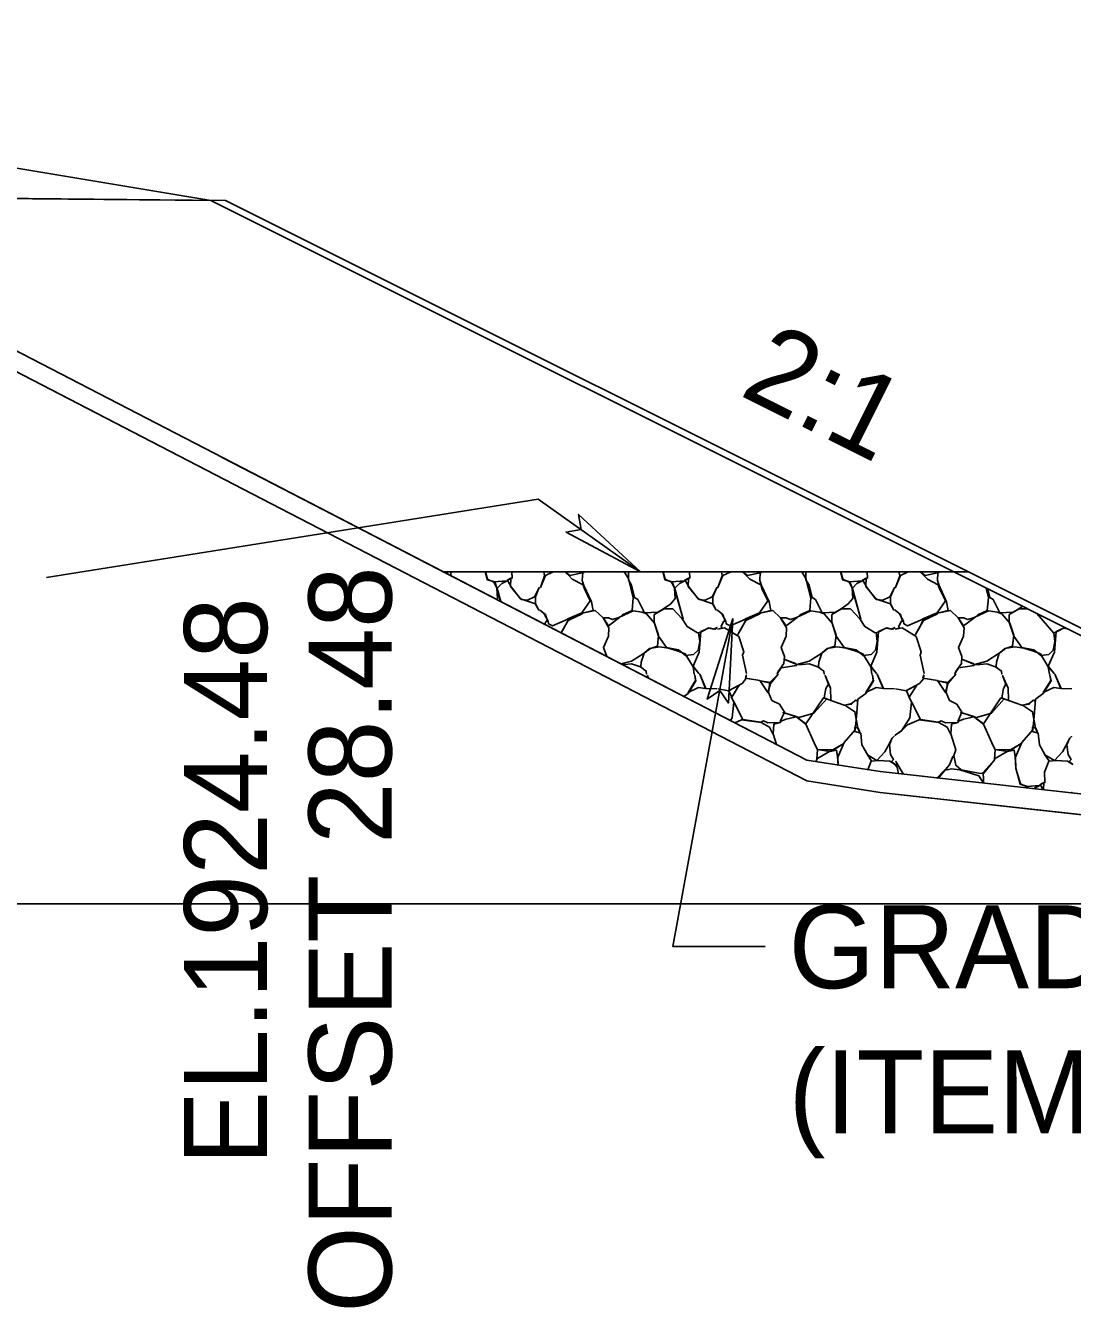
# Model space of a CAD drawing. Extents: x 1574 to 14903, y 7971 to 16537.
# Drawn here: x 4826.07 to 4838.68, y 9495.14 to 9510.58 of the extents above; entities that cross this region are included whole.
import ezdxf

# ---------------------------------------------------------------- set-up
doc = ezdxf.new("R2010")
doc.units = 0
for name, color, linetype in [('DESIGN - EARTHWORK - Shapes', 7, 'Continuous'), ('DESIGN - SCRATCH - User 1', 7, 'Continuous'), ('DESIGN - SHEET - Light Grid', 7, 'Continuous'), ('DESIGN - TRANSPORTATION - Proposed Layout Patterning', 7, 'Continuous'), ('DESIGN - TYPICAL - Finished Grade and Subgrade', 7, 'Continuous'), ('DESIGN - TYPICAL - Finished Grade Slopes Text', 7, 'Continuous'), ('DESIGN - TYPICAL - Slope Tie Text', 7, 'Continuous'), ('DESIGN - TYPICAL - Subgrade Tie Text', 7, 'Continuous'), ('SURVEY - GROUND - Bottom of Topsoil Layer', 7, 'Continuous'), ('SURVEY - GROUND - Top of Ground', 7, 'Continuous')]:
    doc.layers.add(name, color=color, linetype=linetype)

msp = doc.modelspace()

# ---------------------------------------------------------------- linework, layer by layer
at = {"layer": 'DESIGN - EARTHWORK - Shapes'}
for points in [[(4821.029, 9508.551), (4823.604, 9507.63), (4828.802, 9504.942), (4835.482, 9501.482), (4836.367, 9501.344), (4841.481, 9500.776), (4843.349, 9500.792), (4843.349, 9501.042), (4841.481, 9501.026), (4836.367, 9501.594), (4835.482, 9501.732), (4831.104, 9504), (4828.802, 9505.192), (4823.604, 9507.88), (4821.749, 9508.543)], [(4828.802, 9505.192), (4831.104, 9504), (4837.432, 9504), (4828.48, 9508.476), (4821.749, 9508.543), (4823.604, 9507.88)], [(4837.432, 9504), (4843.349, 9501.042), (4841.481, 9501.026), (4836.367, 9501.594), (4835.482, 9501.732), (4831.104, 9504)]]:
    msp.add_lwpolyline(points, close=True, dxfattribs=at)
at = {"layer": 'DESIGN - SCRATCH - User 1'}
msp.add_lwpolyline([(4837.432, 9504), (4831.104, 9504), (4828.44, 9505.38)], dxfattribs=at)
msp.add_lwpolyline([(4843.349, 9501.042), (4837.432, 9504), (4831.104, 9504), (4835.482, 9501.732), (4836.367, 9501.594), (4841.481, 9501.026)], close=True, dxfattribs=at)
at = {"layer": 'DESIGN - SHEET - Light Grid'}
msp.add_line((4800, 9500), (5100, 9500), dxfattribs=at)
at = {"layer": 'DESIGN - TRANSPORTATION - Proposed Layout Patterning'}
for p, q in [((4831.104, 9504), (4837.253, 9504)), ((4831.142, 9504), (4831.161, 9503.97))]:
    msp.add_line(p, q, dxfattribs=at)
for points in [[(4831.193, 9503.954), (4831.193, 9503.991), (4831.192, 9504)], [(4831.609, 9504), (4831.633, 9503.906), (4831.723, 9503.881), (4831.748, 9503.806), (4831.758, 9503.681), (4831.746, 9503.667)], [(4831.612, 9504), (4831.638, 9503.911), (4831.713, 9503.876), (4831.753, 9503.801), (4831.796, 9503.642)], [(4831.793, 9503.643), (4831.748, 9503.801), (4831.808, 9503.861), (4831.873, 9503.891), (4831.708, 9503.881), (4831.883, 9503.891), (4831.923, 9503.821), (4832.033, 9503.676), (4832.213, 9503.616), (4832.253, 9503.541), (4832.213, 9503.611), (4832.213, 9503.701), (4832.258, 9503.811), (4832.203, 9503.701), (4832.118, 9503.661), (4832.043, 9503.666), (4831.913, 9503.826), (4831.918, 9503.926), (4831.873, 9503.901), (4831.933, 9503.926), (4831.93, 9504)], [(4832.431, 9504), (4832.418, 9503.996), (4832.333, 9503.956), (4832.273, 9503.811), (4832.323, 9503.951), (4832.314, 9504)], [(4832.524, 9503.265), (4832.568, 9503.341), (4832.603, 9503.416), (4832.603, 9503.436), (4832.773, 9503.506), (4832.873, 9503.651), (4832.803, 9503.796), (4832.788, 9503.846), (4832.658, 9503.911), (4832.618, 9503.951), (4832.573, 9503.996), (4832.547, 9504)], [(4832.57, 9504), (4832.628, 9503.956), (4832.798, 9503.991), (4832.805, 9504)], [(4832.791, 9504), (4832.783, 9503.991), (4832.778, 9503.896), (4832.798, 9503.836), (4832.888, 9503.641), (4832.908, 9503.536), (4832.778, 9503.501), (4832.933, 9503.536), (4833.028, 9503.446), (4833.098, 9503.326), (4833.093, 9503.226), (4833.033, 9503.091), (4833.073, 9502.981), (4833.073, 9502.98)], [(4833.282, 9504), (4833.333, 9503.921), (4833.393, 9503.686), (4833.378, 9503.536), (4833.263, 9503.481), (4833.228, 9503.451), (4833.093, 9503.351), (4833.028, 9503.446), (4833.093, 9503.446), (4833.143, 9503.426), (4833.218, 9503.451), (4833.393, 9503.531), (4833.498, 9503.516), (4833.553, 9503.496), (4833.648, 9503.381), (4833.698, 9503.236), (4833.683, 9503.106), (4833.598, 9503.076), (4833.528, 9503.026), (4833.588, 9503.076), (4833.708, 9503.096), (4833.818, 9503.081), (4833.933, 9503.046), (4834.018, 9503.011), (4834.113, 9502.856), (4834.128, 9502.766), (4834.113, 9502.861), (4834.183, 9502.776), (4834.113, 9502.866), (4834.188, 9503.031), (4834.208, 9503.281), (4834.298, 9503.321), (4834.363, 9503.311), (4834.403, 9503.331), (4834.378, 9503.311), (4834.303, 9503.326), (4834.218, 9503.281), (4834.178, 9503.266), (4834.193, 9503.161), (4834.173, 9503.056), (4834.118, 9503.006), (4834.023, 9502.991), (4833.938, 9503.061), (4833.793, 9503.091), (4833.698, 9503.226), (4833.643, 9503.396), (4833.643, 9503.486), (4833.763, 9503.556), (4833.868, 9503.556), (4833.983, 9503.436), (4834.043, 9503.341), (4834.168, 9503.266)], [(4833.749, 9504), (4833.773, 9503.906), (4833.863, 9503.881), (4833.888, 9503.806), (4833.898, 9503.681), (4833.843, 9503.616), (4833.758, 9503.556), (4833.688, 9503.516), (4833.528, 9503.506), (4833.448, 9503.666), (4833.408, 9503.691), (4833.373, 9503.841), (4833.333, 9503.906), (4833.333, 9503.991), (4833.332, 9504)], [(4833.752, 9504), (4833.778, 9503.911), (4833.853, 9503.876), (4833.893, 9503.801), (4833.993, 9503.431), (4833.888, 9503.801), (4833.948, 9503.861), (4834.013, 9503.891), (4833.848, 9503.881), (4834.023, 9503.891), (4834.063, 9503.821), (4834.173, 9503.676), (4834.353, 9503.616), (4834.393, 9503.541), (4834.353, 9503.611), (4834.353, 9503.701), (4834.398, 9503.811), (4834.343, 9503.701), (4834.258, 9503.661), (4834.183, 9503.666), (4834.053, 9503.826), (4834.058, 9503.926), (4834.013, 9503.901), (4834.073, 9503.926), (4834.07, 9504)], [(4834.758, 9502.776), (4834.708, 9502.996), (4834.723, 9503.036), (4834.663, 9503.221), (4834.493, 9503.326), (4834.413, 9503.311), (4834.458, 9503.321), (4834.453, 9503.346), (4834.483, 9503.406), (4834.498, 9503.406), (4834.473, 9503.486), (4834.408, 9503.541), (4834.463, 9503.486), (4834.508, 9503.406), (4834.513, 9503.376), (4834.558, 9503.351), (4834.743, 9503.431), (4834.918, 9503.496), (4834.748, 9503.416), (4834.708, 9503.346), (4834.653, 9503.246), (4834.708, 9503.341), (4834.743, 9503.416), (4834.743, 9503.436), (4834.913, 9503.506), (4835.013, 9503.651), (4834.943, 9503.796), (4834.928, 9503.846), (4834.798, 9503.911), (4834.758, 9503.951), (4834.713, 9503.996), (4834.687, 9504)], [(4834.571, 9504), (4834.558, 9503.996), (4834.473, 9503.956), (4834.413, 9503.811), (4834.463, 9503.951), (4834.454, 9504)], [(4834.71, 9504), (4834.768, 9503.956), (4834.938, 9503.991), (4834.945, 9504)], [(4834.931, 9504), (4834.923, 9503.991), (4834.918, 9503.896), (4834.938, 9503.836), (4835.028, 9503.641), (4835.048, 9503.536), (4834.918, 9503.501), (4835.073, 9503.536), (4835.168, 9503.446), (4835.238, 9503.326), (4835.233, 9503.226), (4835.173, 9503.091), (4835.213, 9502.981), (4835.208, 9502.896), (4835.138, 9502.801), (4835.128, 9502.771), (4835.173, 9502.846), (4835.358, 9502.871), (4835.348, 9502.896), (4835.218, 9502.946), (4835.363, 9502.886), (4835.428, 9502.886), (4835.513, 9502.891), (4835.618, 9502.856), (4835.688, 9502.806), (4835.693, 9502.771), (4835.688, 9502.801), (4835.623, 9502.861), (4835.628, 9502.911), (4835.663, 9503.021), (4835.513, 9502.926), (4835.363, 9502.886)], [(4835.422, 9504), (4835.473, 9503.921), (4835.533, 9503.686), (4835.518, 9503.536), (4835.403, 9503.481), (4835.368, 9503.451), (4835.233, 9503.351), (4835.168, 9503.446), (4835.233, 9503.446), (4835.283, 9503.426), (4835.358, 9503.451), (4835.533, 9503.531), (4835.638, 9503.516), (4835.693, 9503.496), (4835.788, 9503.381), (4835.838, 9503.236), (4835.823, 9503.106), (4835.738, 9503.076), (4835.668, 9503.026), (4835.728, 9503.076), (4835.848, 9503.096), (4835.958, 9503.081), (4836.073, 9503.046), (4836.158, 9503.011), (4836.253, 9502.856), (4836.268, 9502.766), (4836.253, 9502.861), (4836.323, 9502.776), (4836.253, 9502.866), (4836.328, 9503.031), (4836.348, 9503.281), (4836.438, 9503.321), (4836.503, 9503.311), (4836.543, 9503.331), (4836.518, 9503.311), (4836.443, 9503.326), (4836.358, 9503.281), (4836.318, 9503.266), (4836.333, 9503.161), (4836.313, 9503.056), (4836.258, 9503.006), (4836.163, 9502.991), (4836.078, 9503.061), (4835.933, 9503.091), (4835.838, 9503.226), (4835.783, 9503.396), (4835.783, 9503.486), (4835.903, 9503.556), (4836.008, 9503.556), (4836.123, 9503.436), (4836.183, 9503.341), (4836.308, 9503.266)], [(4835.889, 9504), (4835.913, 9503.906), (4836.003, 9503.881), (4836.028, 9503.806), (4836.038, 9503.681), (4835.983, 9503.616), (4835.898, 9503.556), (4835.828, 9503.516), (4835.668, 9503.506), (4835.588, 9503.666), (4835.548, 9503.691), (4835.513, 9503.841), (4835.473, 9503.906), (4835.473, 9503.991), (4835.472, 9504)], [(4835.892, 9504), (4835.918, 9503.911), (4835.993, 9503.876), (4836.033, 9503.801), (4836.133, 9503.431), (4836.028, 9503.801), (4836.088, 9503.861), (4836.153, 9503.891), (4835.988, 9503.881), (4836.163, 9503.891), (4836.203, 9503.821), (4836.313, 9503.676), (4836.493, 9503.616), (4836.533, 9503.541), (4836.493, 9503.611), (4836.493, 9503.701), (4836.538, 9503.811), (4836.483, 9503.701), (4836.398, 9503.661), (4836.323, 9503.666), (4836.193, 9503.826), (4836.198, 9503.926), (4836.153, 9503.901), (4836.213, 9503.926), (4836.21, 9504)], [(4836.898, 9502.776), (4836.848, 9502.996), (4836.863, 9503.036), (4836.803, 9503.221), (4836.633, 9503.326), (4836.553, 9503.311), (4836.598, 9503.321), (4836.593, 9503.346), (4836.623, 9503.406), (4836.638, 9503.406), (4836.613, 9503.486), (4836.548, 9503.541), (4836.603, 9503.486), (4836.648, 9503.406), (4836.653, 9503.376), (4836.698, 9503.351), (4836.883, 9503.431), (4837.058, 9503.496), (4836.888, 9503.416), (4836.848, 9503.346), (4836.793, 9503.246), (4836.848, 9503.341), (4836.883, 9503.416), (4836.883, 9503.436), (4837.053, 9503.506), (4837.153, 9503.651), (4837.083, 9503.796), (4837.068, 9503.846), (4836.938, 9503.911), (4836.898, 9503.951), (4836.853, 9503.996), (4836.827, 9504)], [(4836.711, 9504), (4836.698, 9503.996), (4836.613, 9503.956), (4836.553, 9503.811), (4836.603, 9503.951), (4836.594, 9504)], [(4836.85, 9504), (4836.908, 9503.956), (4837.078, 9503.991), (4837.085, 9504)], [(4837.071, 9504), (4837.063, 9503.991), (4837.058, 9503.896), (4837.078, 9503.836), (4837.168, 9503.641), (4837.188, 9503.536), (4837.058, 9503.501), (4837.213, 9503.536), (4837.308, 9503.446), (4837.378, 9503.326), (4837.373, 9503.226), (4837.313, 9503.091), (4837.353, 9502.981), (4837.348, 9502.896), (4837.278, 9502.801), (4837.268, 9502.771), (4837.313, 9502.846), (4837.498, 9502.871), (4837.488, 9502.896), (4837.358, 9502.946), (4837.503, 9502.886), (4837.568, 9502.886), (4837.653, 9502.891), (4837.758, 9502.856), (4837.828, 9502.806), (4837.833, 9502.771), (4837.828, 9502.801), (4837.763, 9502.861), (4837.768, 9502.911), (4837.803, 9503.021), (4837.653, 9502.926), (4837.503, 9502.886)], [(4837.643, 9503.805), (4837.673, 9503.686), (4837.658, 9503.536), (4837.543, 9503.481), (4837.508, 9503.451), (4837.373, 9503.351), (4837.308, 9503.446), (4837.373, 9503.446), (4837.423, 9503.426), (4837.498, 9503.451), (4837.673, 9503.531), (4837.778, 9503.516), (4837.833, 9503.496), (4837.928, 9503.381), (4837.978, 9503.236), (4837.963, 9503.106), (4837.878, 9503.076), (4837.808, 9503.026), (4837.868, 9503.076), (4837.988, 9503.096), (4838.098, 9503.081), (4838.213, 9503.046), (4838.298, 9503.011), (4838.393, 9502.856), (4838.408, 9502.766), (4838.393, 9502.861), (4838.463, 9502.776), (4838.393, 9502.866), (4838.468, 9503.031), (4838.488, 9503.281), (4838.578, 9503.321), (4838.625, 9503.314)], [(4838.081, 9503.586), (4838.038, 9503.556), (4837.968, 9503.516), (4837.808, 9503.506), (4837.728, 9503.666), (4837.688, 9503.691), (4837.664, 9503.794)], [(4832.324, 9503.368), (4832.343, 9503.406), (4832.358, 9503.406), (4832.333, 9503.486), (4832.268, 9503.541), (4832.323, 9503.486), (4832.368, 9503.406), (4832.373, 9503.376), (4832.418, 9503.351), (4832.603, 9503.431), (4832.778, 9503.496), (4832.608, 9503.416), (4832.568, 9503.346), (4832.523, 9503.265)], [(4838.612, 9503.32), (4838.583, 9503.326), (4838.498, 9503.281), (4838.458, 9503.266), (4838.473, 9503.161), (4838.453, 9503.056), (4838.398, 9503.006), (4838.303, 9502.991), (4838.218, 9503.061), (4838.073, 9503.091), (4837.978, 9503.226), (4837.923, 9503.396), (4837.923, 9503.486), (4838.043, 9503.556), (4838.141, 9503.556)], [(4838.255, 9503.499), (4838.458, 9503.263), (4838.254, 9503.5)], [(4833.254, 9502.886), (4833.288, 9502.886), (4833.373, 9502.891), (4833.478, 9502.856), (4833.548, 9502.806), (4833.553, 9502.771), (4833.548, 9502.801), (4833.483, 9502.861), (4833.488, 9502.911), (4833.523, 9503.021), (4833.373, 9502.926), (4833.244, 9502.892)], [(4833.575, 9502.72), (4833.563, 9502.751), (4833.577, 9502.719)], [(4834.398, 9502.591), (4834.268, 9502.596), (4834.193, 9502.766), (4834.263, 9502.596), (4834.178, 9502.606), (4834.053, 9502.546), (4834.143, 9502.691), (4834.133, 9502.756), (4834.148, 9502.686), (4834.053, 9502.536), (4834.002, 9502.499)], [(4834.413, 9502.591), (4834.543, 9502.566), (4834.578, 9502.491), (4834.668, 9502.636), (4834.538, 9502.566), (4834.703, 9502.656), (4834.748, 9502.711), (4834.753, 9502.756), (4834.743, 9502.721), (4834.918, 9502.691), (4835.013, 9502.546), (4835.048, 9502.666), (4834.918, 9502.686), (4835.048, 9502.661), (4835.138, 9502.766), (4835.038, 9502.666), (4835.023, 9502.546), (4835.063, 9502.451), (4835.153, 9502.406), (4835.213, 9502.311), (4835.163, 9502.196), (4835.233, 9502.226), (4835.338, 9502.251), (4835.343, 9502.261), (4835.198, 9502.306), (4835.388, 9502.246), (4835.568, 9502.296), (4835.723, 9502.471), (4835.683, 9502.481), (4835.473, 9502.171), (4835.353, 9502.256), (4835.473, 9502.166), (4835.573, 9501.941), (4835.613, 9501.856), (4835.603, 9501.746), (4835.758, 9501.836), (4835.813, 9501.861), (4835.928, 9501.931), (4835.798, 9501.856), (4835.613, 9501.861), (4835.763, 9501.836), (4835.843, 9501.851), (4835.853, 9501.776), (4835.86, 9501.673)], [(4836.22, 9501.617), (4836.258, 9501.721), (4836.348, 9501.726), (4836.483, 9501.721), (4836.548, 9501.681), (4836.503, 9501.716), (4836.528, 9501.741), (4836.493, 9501.801), (4836.478, 9501.916), (4836.508, 9501.991), (4836.533, 9502.016), (4836.513, 9501.996), (4836.463, 9501.906), (4836.423, 9501.831), (4836.328, 9501.726), (4836.213, 9501.796), (4836.258, 9501.726), (4836.213, 9501.801), (4836.148, 9501.916), (4836.133, 9502.056), (4836.063, 9502.076), (4836.063, 9502.131), (4836.103, 9502.116), (4836.128, 9502.056), (4836.098, 9502.116), (4836.063, 9502.316), (4835.943, 9502.396), (4836.023, 9502.416), (4836.073, 9502.456), (4836.098, 9502.451), (4836.063, 9502.451), (4836.023, 9502.406), (4835.933, 9502.396), (4835.728, 9502.466), (4835.693, 9502.481), (4835.713, 9502.596), (4835.743, 9502.646), (4835.703, 9502.751), (4835.768, 9502.601), (4835.773, 9502.456)], [(4836.538, 9502.591), (4836.408, 9502.596), (4836.333, 9502.766), (4836.403, 9502.596), (4836.318, 9502.606), (4836.193, 9502.546), (4836.283, 9502.691), (4836.273, 9502.756), (4836.288, 9502.686), (4836.193, 9502.536), (4836.098, 9502.466), (4836.083, 9502.256), (4836.068, 9502.096), (4835.933, 9501.946), (4835.858, 9501.766), (4835.862, 9501.673)], [(4836.553, 9502.591), (4836.683, 9502.566), (4836.718, 9502.491), (4836.808, 9502.636), (4836.678, 9502.566), (4836.843, 9502.656), (4836.888, 9502.711), (4836.893, 9502.756), (4836.883, 9502.721), (4837.058, 9502.691), (4837.153, 9502.546), (4837.188, 9502.666), (4837.058, 9502.686), (4837.188, 9502.661), (4837.278, 9502.766), (4837.178, 9502.666), (4837.163, 9502.546), (4837.203, 9502.451), (4837.293, 9502.406), (4837.353, 9502.311), (4837.303, 9502.196), (4837.373, 9502.226), (4837.478, 9502.251), (4837.483, 9502.261), (4837.338, 9502.306), (4837.528, 9502.246), (4837.708, 9502.296), (4837.863, 9502.471), (4837.823, 9502.481), (4837.613, 9502.171), (4837.493, 9502.256), (4837.613, 9502.166), (4837.713, 9501.941), (4837.753, 9501.856), (4837.743, 9501.746), (4837.898, 9501.836), (4837.953, 9501.861), (4838.068, 9501.931), (4837.938, 9501.856), (4837.753, 9501.861), (4837.903, 9501.836), (4837.983, 9501.851), (4837.993, 9501.776), (4838.003, 9501.636), (4838.053, 9501.441), (4838.143, 9501.416), (4838.15, 9501.396)], [(4838.334, 9501.376), (4838.338, 9501.461), (4838.293, 9501.436), (4838.353, 9501.461), (4838.348, 9501.586), (4838.398, 9501.721), (4838.488, 9501.726), (4838.623, 9501.721), (4838.688, 9501.681), (4838.643, 9501.716), (4838.668, 9501.741), (4838.633, 9501.801), (4838.618, 9501.916), (4838.648, 9501.991), (4838.673, 9502.016), (4838.653, 9501.996), (4838.603, 9501.906), (4838.563, 9501.831), (4838.468, 9501.726), (4838.353, 9501.796), (4838.398, 9501.726), (4838.353, 9501.801), (4838.288, 9501.916), (4838.273, 9502.056), (4838.203, 9502.076), (4838.203, 9502.131), (4838.243, 9502.116), (4838.268, 9502.056), (4838.238, 9502.116), (4838.203, 9502.316), (4838.083, 9502.396), (4838.163, 9502.416), (4838.213, 9502.456), (4838.238, 9502.451), (4838.203, 9502.451), (4838.163, 9502.406), (4838.073, 9502.396), (4837.868, 9502.466), (4837.833, 9502.481), (4837.853, 9502.596), (4837.883, 9502.646), (4837.843, 9502.751), (4837.908, 9502.601), (4837.913, 9502.456)], [(4838.678, 9502.591), (4838.548, 9502.596), (4838.473, 9502.766), (4838.543, 9502.596), (4838.458, 9502.606), (4838.333, 9502.546), (4838.423, 9502.691), (4838.413, 9502.756), (4838.428, 9502.686), (4838.333, 9502.536), (4838.238, 9502.466), (4838.223, 9502.256), (4838.208, 9502.096), (4838.073, 9501.946), (4837.998, 9501.766), (4838.003, 9501.631), (4838.058, 9501.446), (4838.133, 9501.411), (4838.141, 9501.397)], [(4835.118, 9501.921), (4835.078, 9502.051), (4835.088, 9502.166), (4835.168, 9502.186), (4835.013, 9502.181), (4834.963, 9502.206), (4834.928, 9502.191), (4834.713, 9502.221), (4834.603, 9502.436), (4834.573, 9502.496), (4834.603, 9502.431), (4834.583, 9502.241), (4834.562, 9502.209)], [(4837.613, 9501.456), (4837.613, 9501.526), (4837.603, 9501.581), (4837.748, 9501.741), (4837.618, 9501.576), (4837.573, 9501.571), (4837.388, 9501.606), (4837.343, 9501.616), (4837.278, 9501.671), (4837.253, 9501.786), (4837.278, 9501.856), (4837.218, 9502.051), (4837.228, 9502.166), (4837.308, 9502.186), (4837.153, 9502.181), (4837.103, 9502.206), (4837.068, 9502.191), (4836.853, 9502.221), (4836.743, 9502.436), (4836.713, 9502.496), (4836.743, 9502.431), (4836.723, 9502.241), (4836.623, 9502.086), (4836.548, 9502.031), (4836.628, 9502.091), (4836.698, 9502.156), (4836.838, 9502.216), (4837.073, 9502.186), (4837.173, 9502.131), (4837.213, 9502.051)], [(4834.616, 9502.181), (4834.698, 9502.216), (4834.933, 9502.186), (4835.033, 9502.131), (4835.073, 9502.051)], [(4835.585, 9501.716), (4835.608, 9501.741), (4835.588, 9501.716)], [(4837.043, 9501.519), (4837.078, 9501.526), (4837.203, 9501.676), (4837.243, 9501.776), (4837.203, 9501.676), (4837.123, 9501.591), (4837.063, 9501.526), (4837.063, 9501.517)], [(4836.588, 9501.569), (4836.573, 9501.646), (4836.548, 9501.676), (4836.578, 9501.676), (4836.558, 9501.716), (4836.643, 9501.566), (4836.651, 9501.562)], [(4837.138, 9501.606), (4837.228, 9501.626), (4837.328, 9501.616), (4837.558, 9501.541), (4837.613, 9501.456), (4837.613, 9501.456)], [(4838.22, 9501.388), (4838.228, 9501.396), (4838.293, 9501.426), (4838.128, 9501.416), (4838.303, 9501.426), (4838.332, 9501.376)], [(4838.675, 9501.338), (4838.678, 9501.346), (4838.674, 9501.338)]]:
    msp.add_lwpolyline(points, dxfattribs=at)
at = {"layer": 'DESIGN - TYPICAL - Finished Grade and Subgrade'}
for p, q in [((4822.531, 9509.437), (4828.304, 9508.474)), ((4811.767, 9508.64), (4828.304, 9508.474)), ((4828.304, 9508.474), (4837.253, 9504)), ((4831.104, 9504), (4837.253, 9504)), ((4837.253, 9504), (4843.173, 9501.04))]:
    msp.add_line(p, q, dxfattribs=at)
at = {"layer": 'DESIGN - TYPICAL - Slope Tie Text'}
for points in [[(4826.321, 9503.931), (4832.246, 9504.878), (4833.48, 9504)], [(4833.48, 9504), (4832.582, 9504.48), (4832.763, 9504.51), (4832.733, 9504.692), (4833.48, 9504)], [(4834.982, 9499.485), (4833.871, 9499.485), (4834.591, 9503.437)], [(4834.591, 9503.437), (4834.538, 9502.42), (4834.434, 9502.572), (4834.282, 9502.467), (4834.591, 9503.437)]]:
    msp.add_lwpolyline(points, dxfattribs=at)
for points in [[(4833.48, 9504), (4832.582, 9504.48), (4832.763, 9504.51), (4832.733, 9504.692)], [(4834.591, 9503.437), (4834.538, 9502.42), (4834.434, 9502.572), (4834.282, 9502.467)]]:
    msp.add_lwpolyline(points, close=True, dxfattribs=at)
at = {"layer": 'SURVEY - GROUND - Bottom of Topsoil Layer'}
for p, q in [((4823.604, 9507.63), (4828.802, 9504.942)), ((4828.802, 9504.942), (4835.482, 9501.482)), ((4835.482, 9501.482), (4836.367, 9501.344)), ((4836.367, 9501.344), (4841.481, 9500.776))]:
    msp.add_line(p, q, dxfattribs=at)
at = {"layer": 'SURVEY - GROUND - Top of Ground'}
msp.add_lwpolyline([(4758.774, 9508.617), (4773.628, 9508.844), (4780.067, 9509.251), (4786.017, 9509.577), (4787.147, 9509.666), (4788.999, 9509.825), (4789.422, 9509.859), (4791.086, 9509.907), (4799.729, 9510.25), (4809.421, 9510.528), (4811.802, 9510.572), (4812.105, 9510.576), (4813.175, 9510.582), (4817.032, 9510.221), (4820.952, 9508.828), (4823.604, 9507.88), (4828.802, 9505.192), (4835.482, 9501.732), (4836.367, 9501.594), (4841.481, 9501.026), (4846.481, 9501.067), (4849.602, 9500.848), (4852.681, 9500.922)], dxfattribs=at)

# ---------------------------------------------------------------- texts
at = {"layer": 'DESIGN - TYPICAL - Finished Grade Slopes Text'}
msp.add_text('2:1', height=1, rotation=333.4349, dxfattribs=at).set_placement((4834.655, 9506.138))
at = {"layer": 'DESIGN - TYPICAL - Slope Tie Text'}
for s, p in [('GRADED SOLID ROCK', (4835.264, 9498.984)), ('(ITEM NO. 203-02.01)', (4835.264, 9497.234))]:
    msp.add_text(s, height=1, rotation=360, dxfattribs=at).set_placement(p)
at = {"layer": 'DESIGN - TYPICAL - Subgrade Tie Text'}
for s, p in [('OFFSET 28.48', (4830.48, 9495.075)), ('EL.1924.48', (4828.98, 9496.854))]:
    msp.add_text(s, height=1, rotation=90, dxfattribs=at).set_placement(p)

doc.saveas('drawing.dxf')
